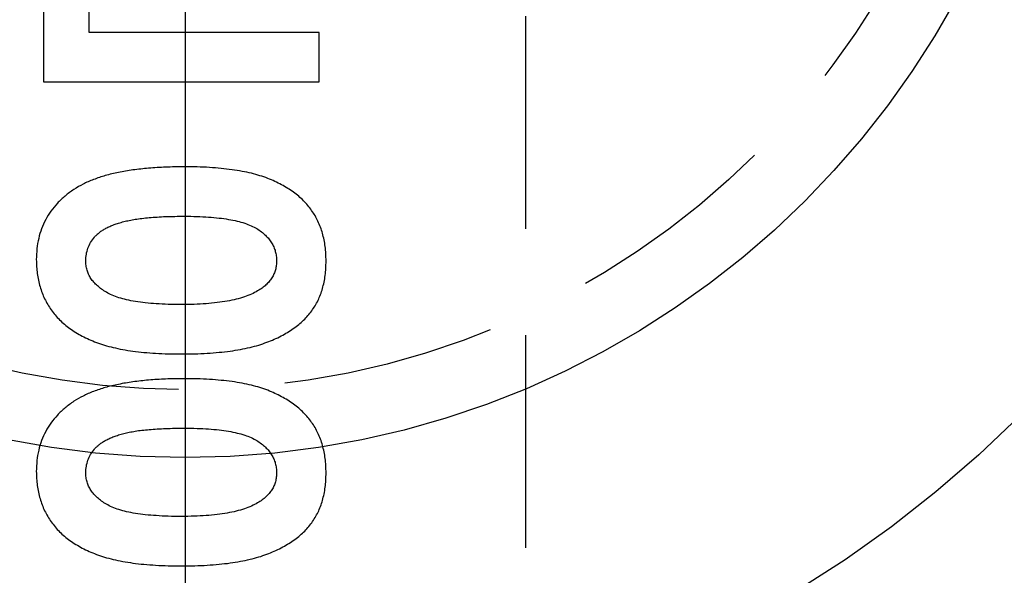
# Model space of a CAD drawing. Extents: x 2651 to 11825, y -3833 to 1075.
# Tile 327 of 656: x 4108.74 to 4120.31, y 507.96 to 514.49. Entities that reach past the tile are written whole.
import ezdxf

# ---------------------------------------------------------------- set-up
doc = ezdxf.new("R2010")
doc.units = 0
doc.header["$LTSCALE"] = 10
for name, pattern in [('CENTER', [2, 1.25, -0.25, 0.25, -0.25]), ('CNSCEN', [17, 15, -1, 0, -1]), ('CNSHID', [4, 3, -1]), ('HIDDEN', [0.375, 0.25, -0.125])]:
    doc.linetypes.add(name, pattern=pattern)
doc.layers.get('0').update_dxf_attribs({"linetype": 'CONTINUOUS'})
doc.layers.get('Defpoints').update_dxf_attribs({"linetype": 'CONTINUOUS'})
for name, color, linetype in [('1', 7, 'CONTINUOUS'), ('COOL', 150, 'HIDDEN'), ('DIM', 3, 'CONTINUOUS'), ('WL1-HL', 4, 'CNSHID'), ('WOR1-CL', 1, 'CNSCEN')]:
    doc.layers.add(name, color=color, linetype=linetype)
doc.styles.get("Standard").update_dxf_attribs({"font": 'romans.shx'})
doc.dimstyles.new('MM& INCH5', dxfattribs={"dimtxt": 5, "dimasz": 2.5, "dimexe": 1, "dimexo": 0.5, "dimtad": 0, "dimrnd": 1.38778e-17, "dimzin": 9, "dimdsep": 46, "dimtxsty": 'Standard', "dimblk": 'CLOSED', "dimcen": 0, "dimclrd": 3, "dimclre": 3, "dimclrt": 3, "dimazin": 2, "dimtfac": 0.75, "dimtofl": 0, "dimtmove": 0, "dimatfit": 3, "dimfxl": 0, "dimtolj": 1, "dimarcsym": 0})

# ---------------------------------------------------------------- blocks, each defined once
blk = doc.blocks.new('DSD')
at = {"layer": '1', "color": 7, "linetype": 'Continuous'}
for p, q in [((483.499, 545.691), (483.499, 546.355)), ((482.959, 546.008), (482.959, 545.11)), ((486.198, 545.691), (483.499, 545.691)), ((486.198, 545.11), (486.198, 545.691)), ((482.959, 545.11), (486.198, 545.11))]:
    blk.add_line(p, q, dxfattribs=at)
at = {"layer": '1', "color": 110, "linetype": 'Continuous'}
blk.add_arc((487.959, 551.472), 27.988, 276.2148, 338.982, dxfattribs=at)
at = {"layer": '1', "color": 252, "linetype": 'Continuous', "extrusion": (0, 0, -1)}
blk.add_arc((-487.959, 551.472), 28.376, 202.1388, 263.7853, dxfattribs=at)
at = {"layer": '1', "color": 7, "linetype": 'Continuous'}
for points, knots in [([(484.61, 544.113), (484.539, 544.112), (484.4, 544.111), (484.2, 544.098), (484.015, 544.078), (483.845, 544.049), (483.69, 544.013), (483.552, 543.966), (483.427, 543.914), (483.353, 543.869), (483.317, 543.847)], [0, 0, 0, 0, 0.161071, 0.310789, 0.449904, 0.578376, 0.696617, 0.805987, 0.906562, 1, 1, 1, 1]), ([(486.281, 543.006), (486.28, 543.035), (486.279, 543.091), (486.272, 543.175), (486.258, 543.254), (486.24, 543.331), (486.216, 543.403), (486.187, 543.473), (486.152, 543.539), (486.112, 543.601), (486.067, 543.659), (486.016, 543.715), (485.96, 543.767), (485.897, 543.816), (485.83, 543.861), (485.757, 543.904), (485.679, 543.942), (485.594, 543.979), (485.502, 544.01), (485.402, 544.038), (485.292, 544.061), (485.173, 544.08), (485.046, 544.095), (484.909, 544.106), (484.763, 544.112), (484.662, 544.113), (484.61, 544.113)], [0, 0, 0, 0, 0.038217, 0.074867, 0.110158, 0.144454, 0.17808, 0.211171, 0.243687, 0.275872, 0.308376, 0.341263, 0.37515, 0.409655, 0.445157, 0.482073, 0.520576, 0.560554, 0.603108, 0.648689, 0.697948, 0.750768, 0.807309, 0.867656, 0.931861, 1, 1, 1, 1]), ([(483.317, 543.847), (483.282, 543.822), (483.213, 543.773), (483.123, 543.687), (483.047, 543.594), (482.984, 543.494), (482.935, 543.386), (482.901, 543.271), (482.881, 543.149), (482.878, 543.065), (482.876, 543.023)], [0, 0, 0, 0, 0.132314, 0.2587, 0.380912, 0.500535, 0.620923, 0.742376, 0.868281, 1, 1, 1, 1]), ([(483.458, 543.008), (483.459, 543.034), (483.461, 543.084), (483.481, 543.156), (483.512, 543.224), (483.55, 543.276), (483.585, 543.315), (483.618, 543.342), (483.654, 543.368), (483.695, 543.391), (483.741, 543.413), (483.79, 543.434), (483.845, 543.452), (483.904, 543.469), (483.969, 543.484), (484.041, 543.497), (484.12, 543.508), (484.205, 543.516), (484.298, 543.523), (484.398, 543.529), (484.505, 543.531), (484.579, 543.531), (484.617, 543.532)], [0, 0, 0, 0, 0.053834, 0.105543, 0.158054, 0.211987, 0.240207, 0.269794, 0.301343, 0.334608, 0.370284, 0.408089, 0.448681, 0.492069, 0.538664, 0.590371, 0.646388, 0.707195, 0.772947, 0.843643, 0.919308, 1, 1, 1, 1]), ([(484.617, 543.532), (484.666, 543.531), (484.761, 543.53), (484.897, 543.524), (485.021, 543.512), (485.133, 543.497), (485.233, 543.476), (485.322, 543.452), (485.399, 543.423), (485.465, 543.389), (485.52, 543.351), (485.568, 543.31), (485.609, 543.267), (485.642, 543.22), (485.668, 543.171), (485.686, 543.119), (485.697, 543.065), (485.699, 543.027), (485.7, 543.008)], [0, 0, 0, 0, 0.110734, 0.212341, 0.305502, 0.389835, 0.46669, 0.535262, 0.596763, 0.651066, 0.701036, 0.74786, 0.791833, 0.834284, 0.875334, 0.916035, 0.957652, 1, 1, 1, 1]), ([(482.876, 543.023), (482.877, 542.994), (482.878, 542.939), (482.886, 542.858), (482.9, 542.779), (482.919, 542.703), (482.943, 542.631), (482.973, 542.561), (483.009, 542.495), (483.05, 542.431), (483.096, 542.37), (483.149, 542.313), (483.207, 542.26), (483.271, 542.21), (483.341, 542.164), (483.416, 542.121), (483.497, 542.082), (483.584, 542.047), (483.679, 542.015), (483.782, 541.988), (483.893, 541.964), (484.014, 541.945), (484.143, 541.93), (484.281, 541.92), (484.428, 541.913), (484.528, 541.913), (484.58, 541.913)], [0, 0, 0, 0, 0.036635, 0.072034, 0.106626, 0.140306, 0.173619, 0.206426, 0.239067, 0.271883, 0.30484, 0.338529, 0.372616, 0.407548, 0.443719, 0.481312, 0.520113, 0.560913, 0.604025, 0.650075, 0.699572, 0.752363, 0.808789, 0.868954, 0.932675, 1, 1, 1, 1]), ([(484.58, 542.494), (484.529, 542.494), (484.431, 542.494), (484.29, 542.502), (484.161, 542.512), (484.044, 542.528), (483.94, 542.548), (483.849, 542.572), (483.769, 542.601), (483.701, 542.635), (483.644, 542.673), (483.594, 542.713), (483.552, 542.755), (483.517, 542.8), (483.49, 542.848), (483.471, 542.899), (483.46, 542.953), (483.458, 542.99), (483.458, 543.008)], [0, 0, 0, 0, 0.112115, 0.215802, 0.310203, 0.395993, 0.47341, 0.542778, 0.604548, 0.659357, 0.708764, 0.755356, 0.798687, 0.840017, 0.880203, 0.919733, 0.959049, 1, 1, 1, 1]), ([(484.58, 541.913), (484.632, 541.913), (484.734, 541.913), (484.882, 541.92), (485.021, 541.931), (485.151, 541.945), (485.272, 541.965), (485.385, 541.988), (485.489, 542.016), (485.583, 542.049), (485.671, 542.084), (485.752, 542.123), (485.827, 542.165), (485.896, 542.209), (485.959, 542.258), (486.017, 542.308), (486.067, 542.363), (486.113, 542.419), (486.153, 542.479), (486.188, 542.543), (486.216, 542.611), (486.24, 542.682), (486.258, 542.758), (486.272, 542.837), (486.279, 542.92), (486.28, 542.977), (486.281, 543.006)], [0, 0, 0, 0, 0.068491, 0.133077, 0.193829, 0.251083, 0.304401, 0.354408, 0.401295, 0.444701, 0.485692, 0.524676, 0.562307, 0.597947, 0.632474, 0.665752, 0.697985, 0.729586, 0.760825, 0.792355, 0.824313, 0.857156, 0.890927, 0.92596, 0.962061, 1, 1, 1, 1]), ([(485.7, 543.008), (485.699, 542.99), (485.698, 542.954), (485.687, 542.902), (485.67, 542.853), (485.645, 542.807), (485.613, 542.764), (485.575, 542.723), (485.529, 542.686), (485.495, 542.665), (485.477, 542.653)], [0, 0, 0, 0, 0.124035, 0.242846, 0.360342, 0.479042, 0.599334, 0.725488, 0.858549, 1, 1, 1, 1]), ([(485.477, 542.653), (485.453, 542.64), (485.403, 542.613), (485.318, 542.581), (485.223, 542.554), (485.116, 542.531), (484.998, 542.516), (484.868, 542.502), (484.728, 542.495), (484.631, 542.494), (484.58, 542.494)], [0, 0, 0, 0, 0.088871, 0.186355, 0.294078, 0.412237, 0.541778, 0.682703, 0.835096, 1, 1, 1, 1]), ([(484.61, 541.622), (484.539, 541.621), (484.4, 541.62), (484.2, 541.607), (484.015, 541.587), (483.845, 541.558), (483.69, 541.521), (483.552, 541.475), (483.427, 541.422), (483.353, 541.378), (483.317, 541.356)], [0, 0, 0, 0, 0.161071, 0.310789, 0.449904, 0.578376, 0.696617, 0.805987, 0.906562, 1, 1, 1, 1]), ([(486.281, 540.515), (486.28, 540.543), (486.279, 540.6), (486.272, 540.684), (486.258, 540.763), (486.24, 540.839), (486.216, 540.912), (486.187, 540.982), (486.152, 541.047), (486.112, 541.11), (486.067, 541.168), (486.016, 541.223), (485.96, 541.276), (485.897, 541.325), (485.83, 541.37), (485.757, 541.412), (485.679, 541.451), (485.594, 541.487), (485.502, 541.519), (485.402, 541.547), (485.292, 541.57), (485.173, 541.589), (485.046, 541.603), (484.909, 541.614), (484.763, 541.621), (484.662, 541.622), (484.61, 541.622)], [0, 0, 0, 0, 0.038217, 0.074867, 0.110158, 0.144454, 0.17808, 0.211171, 0.243687, 0.275872, 0.308376, 0.341263, 0.37515, 0.409655, 0.445157, 0.482073, 0.520576, 0.560554, 0.603108, 0.648689, 0.697948, 0.750768, 0.807309, 0.867656, 0.931861, 1, 1, 1, 1]), ([(483.317, 541.356), (483.282, 541.331), (483.213, 541.282), (483.123, 541.196), (483.047, 541.103), (482.984, 541.003), (482.935, 540.895), (482.901, 540.78), (482.881, 540.658), (482.878, 540.574), (482.876, 540.531)], [0, 0, 0, 0, 0.132314, 0.2587, 0.380912, 0.500535, 0.620923, 0.742376, 0.868281, 1, 1, 1, 1]), ([(483.458, 540.517), (483.459, 540.543), (483.461, 540.592), (483.481, 540.665), (483.512, 540.733), (483.55, 540.785), (483.585, 540.824), (483.618, 540.851), (483.654, 540.877), (483.695, 540.9), (483.741, 540.922), (483.79, 540.943), (483.845, 540.961), (483.904, 540.978), (483.969, 540.993), (484.041, 541.006), (484.12, 541.017), (484.205, 541.025), (484.298, 541.032), (484.398, 541.037), (484.505, 541.04), (484.579, 541.04), (484.617, 541.041)], [0, 0, 0, 0, 0.053834, 0.105543, 0.158054, 0.211987, 0.240207, 0.269794, 0.301343, 0.334608, 0.370284, 0.408089, 0.448681, 0.492069, 0.538664, 0.590371, 0.646388, 0.707195, 0.772947, 0.843643, 0.919308, 1, 1, 1, 1]), ([(484.617, 541.041), (484.666, 541.04), (484.761, 541.039), (484.897, 541.033), (485.021, 541.021), (485.133, 541.006), (485.233, 540.985), (485.322, 540.961), (485.399, 540.932), (485.465, 540.897), (485.52, 540.86), (485.568, 540.818), (485.609, 540.775), (485.642, 540.729), (485.668, 540.68), (485.686, 540.628), (485.697, 540.573), (485.699, 540.536), (485.7, 540.517)], [0, 0, 0, 0, 0.110734, 0.212341, 0.305502, 0.389835, 0.46669, 0.535262, 0.596763, 0.651066, 0.701036, 0.74786, 0.791833, 0.834284, 0.875334, 0.916035, 0.957652, 1, 1, 1, 1]), ([(482.876, 540.531), (482.877, 540.503), (482.878, 540.448), (482.886, 540.366), (482.9, 540.288), (482.919, 540.212), (482.943, 540.14), (482.973, 540.07), (483.009, 540.003), (483.05, 539.94), (483.096, 539.879), (483.149, 539.822), (483.207, 539.768), (483.271, 539.719), (483.341, 539.673), (483.416, 539.63), (483.497, 539.591), (483.584, 539.555), (483.679, 539.523), (483.782, 539.496), (483.893, 539.473), (484.014, 539.454), (484.143, 539.439), (484.281, 539.429), (484.428, 539.422), (484.528, 539.422), (484.58, 539.421)], [0, 0, 0, 0, 0.036635, 0.072034, 0.106626, 0.140306, 0.173619, 0.206426, 0.239067, 0.271883, 0.30484, 0.338529, 0.372616, 0.407548, 0.443719, 0.481312, 0.520113, 0.560913, 0.604025, 0.650075, 0.699572, 0.752363, 0.808789, 0.868954, 0.932675, 1, 1, 1, 1]), ([(484.58, 540.003), (484.529, 540.003), (484.431, 540.003), (484.29, 540.011), (484.161, 540.021), (484.044, 540.037), (483.94, 540.056), (483.849, 540.081), (483.769, 540.11), (483.701, 540.144), (483.644, 540.181), (483.594, 540.221), (483.552, 540.264), (483.517, 540.309), (483.49, 540.357), (483.471, 540.408), (483.46, 540.462), (483.458, 540.498), (483.458, 540.517)], [0, 0, 0, 0, 0.112115, 0.215802, 0.310203, 0.395993, 0.47341, 0.542778, 0.604548, 0.659357, 0.708764, 0.755356, 0.798687, 0.840017, 0.880203, 0.919733, 0.959049, 1, 1, 1, 1]), ([(484.58, 539.421), (484.632, 539.422), (484.734, 539.422), (484.882, 539.429), (485.021, 539.44), (485.151, 539.454), (485.272, 539.474), (485.385, 539.497), (485.489, 539.524), (485.583, 539.557), (485.671, 539.593), (485.752, 539.632), (485.827, 539.674), (485.896, 539.718), (485.959, 539.767), (486.017, 539.817), (486.067, 539.871), (486.113, 539.928), (486.153, 539.988), (486.188, 540.052), (486.216, 540.12), (486.24, 540.191), (486.258, 540.267), (486.272, 540.346), (486.279, 540.429), (486.28, 540.486), (486.281, 540.515)], [0, 0, 0, 0, 0.068491, 0.133077, 0.193829, 0.251083, 0.304401, 0.354408, 0.401295, 0.444701, 0.485692, 0.524676, 0.562307, 0.597947, 0.632474, 0.665752, 0.697985, 0.729586, 0.760825, 0.792355, 0.824313, 0.857156, 0.890927, 0.92596, 0.962061, 1, 1, 1, 1]), ([(485.7, 540.517), (485.699, 540.499), (485.698, 540.463), (485.687, 540.411), (485.67, 540.362), (485.645, 540.316), (485.613, 540.272), (485.575, 540.232), (485.529, 540.195), (485.495, 540.173), (485.477, 540.162)], [0, 0, 0, 0, 0.124035, 0.242846, 0.360342, 0.479042, 0.599334, 0.725488, 0.858549, 1, 1, 1, 1]), ([(485.477, 540.162), (485.453, 540.149), (485.403, 540.122), (485.318, 540.09), (485.223, 540.063), (485.116, 540.04), (484.998, 540.024), (484.868, 540.011), (484.728, 540.004), (484.631, 540.003), (484.58, 540.003)], [0, 0, 0, 0, 0.088871, 0.186355, 0.294078, 0.412237, 0.541778, 0.682703, 0.835096, 1, 1, 1, 1])]:
    blk.add_open_spline(points, degree=3, knots=knots, dxfattribs=at)
blk = doc.blocks.new('*D109')
at = {"layer": 'Defpoints', "color": 0}
for p in [(4086.684, 927.642), (4086.684, 894.882), (4171.684, 387.642)]:
    blk.add_point(p, dxfattribs=at)
at = {"layer": 'DIM', "color": 3, "lineweight": -2}
blk.add_line((4086.684, 895.382), (4086.684, 927.642), dxfattribs=at)
at = {"layer": 'DIM', "color": 3, "insert": (4086.684, 948.624), "char_height": 5, "attachment_point": 5, "rotation": 90}
blk.add_mtext('\\A1;85 [3.346]', dxfattribs=at)
blk = doc.blocks.new('_Closed')
at = {"color": 0, "linetype": 'ByBlock', "lineweight": -2}
for p, q in [((-1, 0.1667), (0, 0)), ((-1, 0.1667), (-1, -0.1667)), ((0, 0), (-1, -0.1667)), ((0, 0), (-1, 0))]:
    blk.add_line(p, q, dxfattribs=at)
blk = doc.blocks.new('*D110')
at = {"layer": 'Defpoints', "color": 0}
for p in [(4064.684, 927.642), (4064.684, 906.842), (4171.684, 387.642)]:
    blk.add_point(p, dxfattribs=at)
at = {"layer": 'DIM', "color": 3, "lineweight": -2}
blk.add_line((4064.684, 907.342), (4064.684, 927.642), dxfattribs=at)
at = {"layer": 'DIM', "color": 3, "insert": (4064.684, 950.648), "char_height": 5, "attachment_point": 5, "rotation": 90}
blk.add_mtext('\\A1;107 [4.213]', dxfattribs=at)
blk = doc.blocks.new('*D111')
at = {"layer": 'Defpoints', "color": 0}
for p in [(4051.684, 927.642), (4051.684, 912.642), (4171.684, 387.642)]:
    blk.add_point(p, dxfattribs=at)
at = {"layer": 'DIM', "color": 3, "lineweight": -2}
blk.add_line((4051.684, 913.142), (4051.684, 927.642), dxfattribs=at)
at = {"layer": 'DIM', "color": 3, "insert": (4051.684, 950.648), "char_height": 5, "attachment_point": 5, "rotation": 90}
blk.add_mtext('\\A1;120 [4.724]', dxfattribs=at)
blk = doc.blocks.new('*D112')
at = {"layer": 'Defpoints', "color": 0}
for p in [(3974.684, 927.642), (3974.684, 892.822), (4171.684, 387.642)]:
    blk.add_point(p, dxfattribs=at)
at = {"layer": 'DIM', "color": 3, "lineweight": -2}
blk.add_line((3974.684, 893.322), (3974.684, 927.642), dxfattribs=at)
at = {"layer": 'DIM', "color": 3, "insert": (3974.684, 950.648), "char_height": 5, "attachment_point": 5, "rotation": 90}
blk.add_mtext('\\A1;197 [7.756]', dxfattribs=at)
blk = doc.blocks.new('*D113')
at = {"layer": 'Defpoints', "color": 0}
for p in [(3966.684, 927.642), (3971.684, 807.17), (4171.684, 387.642)]:
    blk.add_point(p, dxfattribs=at)
at = {"layer": 'DIM', "color": 3, "lineweight": -2}
for p, q in [((3966.684, 922.642), (3966.684, 927.642)), ((3971.684, 917.642), (3966.684, 922.642)), ((3971.684, 807.67), (3971.684, 917.642))]:
    blk.add_line(p, q, dxfattribs=at)
at = {"layer": 'DIM', "color": 3, "insert": (3966.684, 951.005), "char_height": 5, "attachment_point": 5, "rotation": 90}
blk.add_mtext('\\A1;200 [7.874]', dxfattribs=at)
blk = doc.blocks.new('*D114')
at = {"layer": 'Defpoints', "color": 0}
for p in [(3931.684, 927.642), (3931.684, 912.642), (4171.684, 387.642)]:
    blk.add_point(p, dxfattribs=at)
at = {"layer": 'DIM', "color": 3, "lineweight": -2}
blk.add_line((3931.684, 913.142), (3931.684, 927.642), dxfattribs=at)
at = {"layer": 'DIM', "color": 3, "insert": (3931.684, 951.005), "char_height": 5, "attachment_point": 5, "rotation": 90}
blk.add_mtext('\\A1;240 [9.449]', dxfattribs=at)
blk = doc.blocks.new('*D115')
at = {"layer": 'Defpoints', "color": 0}
for p in [(3896.684, 927.642), (3896.684, 910.642), (4171.684, 387.642)]:
    blk.add_point(p, dxfattribs=at)
at = {"layer": 'DIM', "color": 3, "lineweight": -2}
blk.add_line((3896.684, 911.142), (3896.684, 927.642), dxfattribs=at)
at = {"layer": 'DIM', "color": 3, "insert": (3896.684, 953.386), "char_height": 5, "attachment_point": 5, "rotation": 90}
blk.add_mtext('\\A1;275 [10.827]', dxfattribs=at)
blk = doc.blocks.new('*D122')
at = {"layer": 'Defpoints', "color": 0}
for p in [(3881.004, 912.642), (3898.684, 912.642), (4171.684, 387.642)]:
    blk.add_point(p, dxfattribs=at)
at = {"layer": 'DIM', "color": 3, "lineweight": -2}
blk.add_line((3898.184, 912.642), (3881.004, 912.642), dxfattribs=at)
at = {"layer": 'DIM', "color": 3, "insert": (3855.26, 912.642), "char_height": 5, "attachment_point": 5}
blk.add_mtext('\\A1;525 [20.669]', dxfattribs=at)
blk = doc.blocks.new('*D123')
at = {"layer": 'Defpoints', "color": 0}
for p in [(3857.842, 862.642), (3869.984, 862.642), (4171.684, 387.642)]:
    blk.add_point(p, dxfattribs=at)
at = {"layer": 'DIM', "color": 3, "lineweight": -2}
blk.add_line((3869.484, 862.642), (3857.842, 862.642), dxfattribs=at)
at = {"layer": 'DIM', "color": 3, "insert": (3832.098, 862.642), "char_height": 5, "attachment_point": 5}
blk.add_mtext('\\A1;475 [18.701]', dxfattribs=at)
blk = doc.blocks.new('*D124')
at = {"layer": 'Defpoints', "color": 0}
for p in [(3941.504, 859.642), (3857.842, 854.642), (4171.684, 387.642)]:
    blk.add_point(p, dxfattribs=at)
at = {"layer": 'DIM', "color": 3, "lineweight": -2}
for p, q in [((3867.842, 859.642), (3862.842, 854.642)), ((3941.004, 859.642), (3867.842, 859.642)), ((3862.842, 854.642), (3857.842, 854.642))]:
    blk.add_line(p, q, dxfattribs=at)
at = {"layer": 'DIM', "color": 3, "insert": (3832.098, 854.642), "char_height": 5, "attachment_point": 5}
blk.add_mtext('\\A1;472 [18.583]', dxfattribs=at)
blk = doc.blocks.new('*D125')
at = {"layer": 'Defpoints', "color": 0}
for p in [(3870.047, 797.642), (3962.156, 797.642), (4171.684, 387.642)]:
    blk.add_point(p, dxfattribs=at)
at = {"layer": 'DIM', "color": 3, "lineweight": -2}
blk.add_line((3961.656, 797.642), (3870.047, 797.642), dxfattribs=at)
at = {"layer": 'DIM', "color": 3, "insert": (3844.303, 797.642), "char_height": 5, "attachment_point": 5}
blk.add_mtext('\\A1;410 [16.142]', dxfattribs=at)
blk = doc.blocks.new('*D126')
at = {"layer": 'Defpoints', "color": 0}
for p in [(3870.047, 832.642), (4069.264, 832.642), (4171.684, 387.642)]:
    blk.add_point(p, dxfattribs=at)
at = {"layer": 'DIM', "color": 3, "lineweight": -2}
blk.add_line((4068.764, 832.642), (3870.047, 832.642), dxfattribs=at)
at = {"layer": 'DIM', "color": 3, "insert": (3846.684, 832.642), "char_height": 5, "attachment_point": 5}
blk.add_mtext('\\A1;445 [17.52]', dxfattribs=at)
blk = doc.blocks.new('*D127')
at = {"layer": 'Defpoints', "color": 0}
for p in [(3857.842, 879.642), (4071.444, 879.642), (4171.684, 387.642)]:
    blk.add_point(p, dxfattribs=at)
at = {"layer": 'DIM', "color": 3, "lineweight": -2}
blk.add_line((4070.944, 879.642), (3857.842, 879.642), dxfattribs=at)
at = {"layer": 'DIM', "color": 3, "insert": (3834.479, 879.642), "char_height": 5, "attachment_point": 5}
blk.add_mtext('\\A1;492 [19.37]', dxfattribs=at)
blk = doc.blocks.new('*D128')
at = {"layer": 'Defpoints', "color": 0}
for p in [(3857.842, 899.642), (4057.484, 899.642), (4171.684, 387.642)]:
    blk.add_point(p, dxfattribs=at)
at = {"layer": 'DIM', "color": 3, "lineweight": -2}
blk.add_line((4056.984, 899.642), (3857.842, 899.642), dxfattribs=at)
at = {"layer": 'DIM', "color": 3, "insert": (3832.098, 899.642), "char_height": 5, "attachment_point": 5}
blk.add_mtext('\\A1;512 [20.157]', dxfattribs=at)
blk = doc.blocks.new('*D129')
at = {"layer": 'Defpoints', "color": 0}
for p in [(3870.047, 743.242), (4076.434, 743.242), (4171.684, 387.642)]:
    blk.add_point(p, dxfattribs=at)
at = {"layer": 'DIM', "color": 3, "lineweight": -2}
blk.add_line((4075.934, 743.242), (3870.047, 743.242), dxfattribs=at)
at = {"layer": 'DIM', "color": 3, "insert": (3849.065, 743.242), "char_height": 5, "attachment_point": 5}
blk.add_mtext('\\A1;355.6 [14]', dxfattribs=at)
blk = doc.blocks.new('*D130')
at = {"layer": 'Defpoints', "color": 0}
for p in [(3870.047, 762.642), (3896.684, 762.642), (4171.684, 387.642)]:
    blk.add_point(p, dxfattribs=at)
at = {"layer": 'DIM', "color": 3, "lineweight": -2}
blk.add_line((3896.184, 762.642), (3870.047, 762.642), dxfattribs=at)
at = {"layer": 'DIM', "color": 3, "insert": (3844.303, 762.642), "char_height": 5, "attachment_point": 5}
blk.add_mtext('\\A1;375 [14.764]', dxfattribs=at)
blk = doc.blocks.new('*D131')
at = {"layer": 'Defpoints', "color": 0}
for p in [(3870.047, 719.642), (3896.684, 719.642), (4171.684, 387.642)]:
    blk.add_point(p, dxfattribs=at)
at = {"layer": 'DIM', "color": 3, "lineweight": -2}
blk.add_line((3896.184, 719.642), (3870.047, 719.642), dxfattribs=at)
at = {"layer": 'DIM', "color": 3, "insert": (3844.303, 719.642), "char_height": 5, "attachment_point": 5}
blk.add_mtext('\\A1;332 [13.071]', dxfattribs=at)
blk = doc.blocks.new('*D132')
at = {"layer": 'Defpoints', "color": 0}
for p in [(3870.047, 592.642), (3897.724, 592.642), (4171.684, 387.642)]:
    blk.add_point(p, dxfattribs=at)
at = {"layer": 'DIM', "color": 3, "lineweight": -2}
blk.add_line((3897.224, 592.642), (3870.047, 592.642), dxfattribs=at)
at = {"layer": 'DIM', "color": 3, "insert": (3846.684, 592.642), "char_height": 5, "attachment_point": 5}
blk.add_mtext('\\A1;205 [8.071]', dxfattribs=at)
blk = doc.blocks.new('*D133')
at = {"layer": 'Defpoints', "color": 0}
for p in [(4098.024, 590.842), (3870.047, 584.642), (4171.684, 387.642)]:
    blk.add_point(p, dxfattribs=at)
at = {"layer": 'DIM', "color": 3, "lineweight": -2}
for p, q in [((3880.047, 590.842), (3875.047, 584.642)), ((4097.524, 590.842), (3880.047, 590.842)), ((3875.047, 584.642), (3870.047, 584.642))]:
    blk.add_line(p, q, dxfattribs=at)
at = {"layer": 'DIM', "color": 3, "insert": (3851.446, 584.642), "char_height": 5, "attachment_point": 5}
blk.add_mtext('\\A1;203.2 [8]', dxfattribs=at)
blk = doc.blocks.new('*D134')
at = {"layer": 'Defpoints', "color": 0}
for p in [(3870.047, 612.642), (3896.684, 612.642), (4171.684, 387.642)]:
    blk.add_point(p, dxfattribs=at)
at = {"layer": 'DIM', "color": 3, "lineweight": -2}
blk.add_line((3896.184, 612.642), (3870.047, 612.642), dxfattribs=at)
at = {"layer": 'DIM', "color": 3, "insert": (3846.684, 612.642), "char_height": 5, "attachment_point": 5}
blk.add_mtext('\\A1;225 [8.858]', dxfattribs=at)
blk = doc.blocks.new('*D135')
at = {"layer": 'Defpoints', "color": 0}
for p in [(3870.047, 655.642), (3896.684, 655.642), (4171.684, 387.642)]:
    blk.add_point(p, dxfattribs=at)
at = {"layer": 'DIM', "color": 3, "lineweight": -2}
blk.add_line((3896.184, 655.642), (3870.047, 655.642), dxfattribs=at)
at = {"layer": 'DIM', "color": 3, "insert": (3844.303, 655.642), "char_height": 5, "attachment_point": 5}
blk.add_mtext('\\A1;268 [10.551]', dxfattribs=at)
blk = doc.blocks.new('*D136')
at = {"layer": 'Defpoints', "color": 0}
for p in [(3870.047, 562.642), (3896.684, 562.642), (4171.684, 387.642)]:
    blk.add_point(p, dxfattribs=at)
at = {"layer": 'DIM', "color": 3, "lineweight": -2}
blk.add_line((3896.184, 562.642), (3870.047, 562.642), dxfattribs=at)
at = {"layer": 'DIM', "color": 3, "insert": (3849.422, 562.642), "char_height": 5, "attachment_point": 5}
blk.add_mtext('\\A1;175 [6.89]', dxfattribs=at)
blk = doc.blocks.new('*D137')
at = {"layer": 'Defpoints', "color": 0}
for p in [(3870.047, 519.642), (3896.684, 519.642), (4171.684, 387.642)]:
    blk.add_point(p, dxfattribs=at)
at = {"layer": 'DIM', "color": 3, "lineweight": -2}
blk.add_line((3896.184, 519.642), (3870.047, 519.642), dxfattribs=at)
at = {"layer": 'DIM', "color": 3, "insert": (3847.041, 519.642), "char_height": 5, "attachment_point": 5}
blk.add_mtext('\\A1;132 [5.197]', dxfattribs=at)
blk = doc.blocks.new('*D156')
at = {"layer": 'Defpoints', "color": 0}
for p in [(4095.484, 927.642), (4095.484, 766.102), (4171.684, 387.642)]:
    blk.add_point(p, dxfattribs=at)
at = {"layer": 'DIM', "color": 3, "lineweight": -2}
blk.add_line((4095.484, 766.602), (4095.484, 927.642), dxfattribs=at)
at = {"layer": 'DIM', "color": 3, "insert": (4095.484, 943.862), "char_height": 5, "attachment_point": 5, "rotation": 90}
blk.add_mtext('\\A1;76.2 [3]', dxfattribs=at)
blk = doc.blocks.new('*D157')
at = {"layer": 'Defpoints', "color": 0}
for p in [(4103.484, 927.642), (4096.684, 860.062), (4171.684, 387.642)]:
    blk.add_point(p, dxfattribs=at)
at = {"layer": 'DIM', "color": 3, "lineweight": -2}
for p, q in [((4103.484, 922.642), (4103.484, 927.642)), ((4096.684, 917.642), (4103.484, 922.642)), ((4096.684, 860.562), (4096.684, 917.642))]:
    blk.add_line(p, q, dxfattribs=at)
at = {"layer": 'DIM', "color": 3, "insert": (4103.484, 948.624), "char_height": 5, "attachment_point": 5, "rotation": 90}
blk.add_mtext('\\A1;75 [2.953]', dxfattribs=at)
blk = doc.blocks.new('117')
at = {"layer": 'WL1-HL'}
for radius in [13.87, 10.3]:
    blk.add_circle((254.95, 1693.104), radius, dxfattribs=at)
at = {"layer": 'WOR1-CL'}
blk.add_line((254.95, 1707.474), (254.95, 1678.734), dxfattribs=at)
blk = doc.blocks.new('A$C257357D5')
at = {"layer": 'COOL', "color": 1, "linetype": 'CENTER'}
blk.add_line((-61, 60.106), (-61, -35), dxfattribs=at)
at = {"layer": 'COOL'}
blk.add_lwpolyline([(-57, 49.388), (-57, -32.691), (-61, -35), (-65, -32.691), (-65, 49.388)], dxfattribs=at)
blk.add_circle((-61, 32), 9.5, dxfattribs=at)
blk.add_blockref('117', (-315.95, -1661.104), dxfattribs=at)

msp = doc.modelspace()

# ---------------------------------------------------------------- block references
at = {"layer": 'DIM'}
for name, p in [('DSD', (3626.059, -31.352)), ('A$C257357D5', (4171.684, 487.642))]:
    msp.add_blockref(name, p, dxfattribs=at)

# ---------------------------------------------------------------- dimensions: what is measured, and where the dimension line sits
for feature_location, offset, dtype, picture, middle in [((3896.684, 910.642), (0, 17), 1, '*D115', (3896.684, 953.386)), ((3931.684, 912.642), (0, 15), 1, '*D114', (3931.684, 951.005)), ((3971.684, 807.17), (-5, 120.472), 1, '*D113', (3966.684, 951.005)), ((3974.684, 892.822), (0, 34.82), 1, '*D112', (3974.684, 950.648)), ((4051.684, 912.642), (0, 15), 1, '*D111', (4051.684, 950.648)), ((4064.684, 906.842), (0, 20.8), 1, '*D110', (4064.684, 950.648)), ((4086.684, 894.882), (0, 32.76), 1, '*D109', (4086.684, 948.624)), ((4096.684, 860.062), (6.8, 67.58), 1, '*D157', (4103.484, 948.624)), ((4095.484, 766.102), (0, 161.54), 1, '*D156', (4095.484, 943.862)), ((3898.684, 912.642), (-17.68, 0), 0, '*D122', (3855.26, 912.642)), ((4057.484, 899.642), (-199.642, 0), 0, '*D128', (3832.098, 899.642)), ((4071.444, 879.642), (-213.602, 0), 0, '*D127', (3834.479, 879.642)), ((3869.984, 862.642), (-12.142, 0), 0, '*D123', (3832.098, 862.642)), ((3941.504, 859.642), (-83.662, -5), 0, '*D124', (3832.098, 854.642)), ((4069.264, 832.642), (-199.217, 0), 0, '*D126', (3846.684, 832.642)), ((3962.156, 797.642), (-92.109, 0), 0, '*D125', (3844.303, 797.642)), ((3896.684, 762.642), (-26.637, 0), 0, '*D130', (3844.303, 762.642)), ((4076.434, 743.242), (-206.387, 0), 0, '*D129', (3849.065, 743.242)), ((3896.684, 719.642), (-26.637, 0), 0, '*D131', (3844.303, 719.642)), ((3896.684, 655.642), (-26.637, 0), 0, '*D135', (3844.303, 655.642)), ((3896.684, 612.642), (-26.637, 0), 0, '*D134', (3846.684, 612.642)), ((3897.724, 592.642), (-27.677, 0), 0, '*D132', (3846.684, 592.642)), ((4098.024, 590.842), (-227.977, -6.2), 0, '*D133', (3851.446, 584.642)), ((3896.684, 562.642), (-26.637, 0), 0, '*D136', (3849.422, 562.642)), ((3896.684, 519.642), (-26.637, 0), 0, '*D137', (3847.041, 519.642))]:
    dim = msp.add_ordinate_dim(feature_location=feature_location, offset=offset, dtype=dtype, origin=(4171.684, 387.642), dimstyle='MM& INCH5', dxfattribs=at)
    dim.commit()
    dim.dimension.update_dxf_attribs({"geometry": picture, "text_midpoint": middle})

doc.saveas('drawing.dxf')
